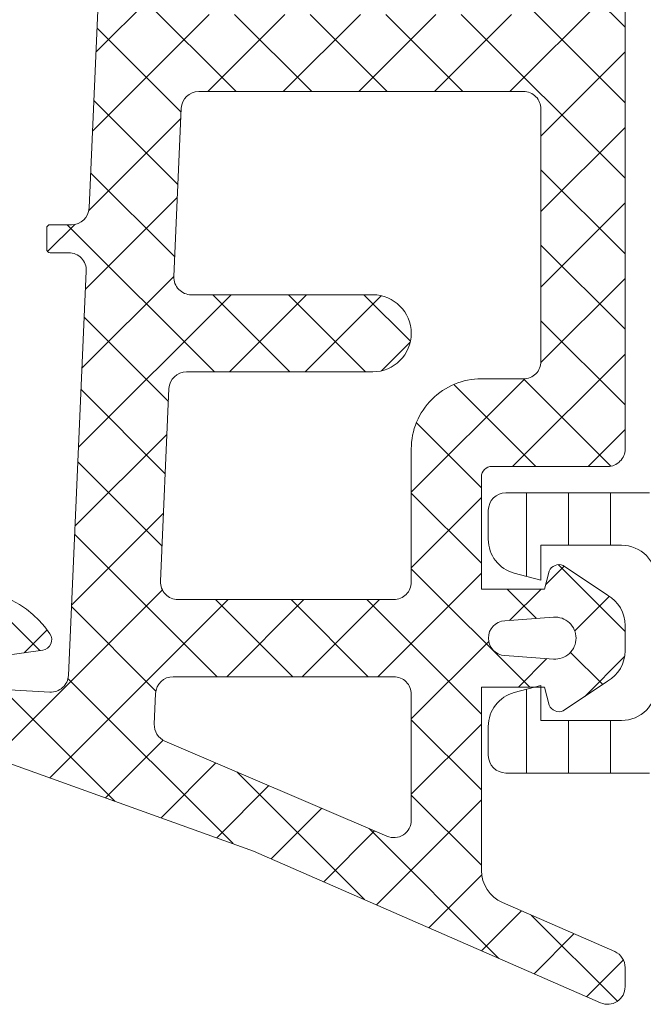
# Model space of a CAD drawing. Header units: millimetres. Extents: x 144573 to 336993, y 74252 to 247042.
# Tile 700 of 1056: x 223307 to 223325, y 174638 to 174666. Entities that reach past the tile are written whole.
import ezdxf

# ---------------------------------------------------------------- set-up
doc = ezdxf.new("R2010")
doc.units = ezdxf.units.MM
doc.layers.add('FASÁDA DETAILNÍ', color=255, linetype='Continuous', lineweight=0)
doc.layers.add('NOVA', color=255, linetype='Continuous', lineweight=0)
pattern_1 = [(135, (0, 0), (-1.077630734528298, -1.077630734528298), []), (225, (0, 0), (1.077630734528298, -1.077630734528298), [])]

# ---------------------------------------------------------------- blocks, each defined once
blk = doc.blocks.new('A$C69D17D4D')
at = {"layer": 'FASÁDA DETAILNÍ'}
h = blk.add_hatch(dxfattribs=at)
h.set_pattern_fill('LINIE', color=256, scale=1.2, angle=90, style=0)
h.set_pattern_definition([(90, (199.7934961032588, 1268.05732668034), (-1.2, 7.347638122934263e-17), [])])
edge = h.paths.add_edge_path()
edge.add_arc((181.8197236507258, 1271.592023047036), 0.3000000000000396, 359.9979247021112, 449.9979247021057)
edge.add_line((181.819734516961, 1271.89202304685), (181.0094031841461, 1271.892051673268))
edge.add_arc((181.0094186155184, 1272.392048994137), 0.4999973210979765, 179.9976177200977, 269.99823168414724, ccw=False)
edge.add_line((180.5094212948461, 1272.392069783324), (180.5081007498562, 1273.233142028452))
edge.add_arc((180.3081007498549, 1273.233142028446), 0.2000000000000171, 359.9999999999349, 449.9999999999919)
edge.add_line((180.3081007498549, 1273.433142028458), (176.2081007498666, 1273.433142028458))
edge.add_arc((176.2081007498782, 1273.933142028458), 0.5, 180, 270, ccw=False)
edge.add_line((175.7081007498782, 1273.933142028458), (175.7081007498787, 1274.763891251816))
edge.add_arc((176.7081007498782, 1274.763891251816), 0.99999999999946, 105.00000000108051, 180, ccw=False)
edge.add_line((176.4492817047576, 1275.7298170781), (177.2081007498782, 1275.933142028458))
edge.add_line((177.2081007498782, 1275.933142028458), (177.2081007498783, 1274.933142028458))
edge.add_line((177.2081007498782, 1274.933142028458), (179.5081007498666, 1274.933142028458))
edge.add_arc((179.5063915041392, 1275.937268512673), 1.004127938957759, 270.0975300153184, 359.7659122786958)
edge.add_line((180.5105110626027, 1275.933166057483), (180.5105110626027, 1278.933044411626))
edge.add_arc((179.5063917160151, 1278.929016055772), 1.004127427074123, 0.2298596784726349, 89.90248202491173)
edge.add_line((179.5081007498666, 1279.933142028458), (177.2081007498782, 1279.933142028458))
edge.add_line((177.2081007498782, 1279.933142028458), (177.2081007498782, 1278.933142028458))
edge.add_line((177.2081007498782, 1278.933142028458), (176.4492817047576, 1279.136466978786))
edge.add_arc((176.7081007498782, 1280.102392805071), 0.999999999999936, 179.999999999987, 254.9999999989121, ccw=False)
edge.add_line((175.7081007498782, 1280.102392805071), (175.7081007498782, 1280.933142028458))
edge.add_arc((176.2081007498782, 1280.933142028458), 0.4999999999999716, 90.00000000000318, 180, ccw=False)
edge.add_line((176.2081007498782, 1281.433142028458), (180.3081007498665, 1281.433142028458))
edge.add_arc((180.3063721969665, 1281.637315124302), 0.2041804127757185, 270.4850610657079, 358.8441310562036)
edge.add_line((180.5105110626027, 1281.633196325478), (180.5105339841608, 1307.47456313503))
edge.add_arc((181.0105313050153, 1307.474547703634), 0.4999973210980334, 89.99761772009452, 179.9982316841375, ccw=False)
edge.add_line((181.0105520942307, 1307.974545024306), (181.8208834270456, 1307.974516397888))
edge.add_arc((181.8208942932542, 1308.27451639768), 0.300000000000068, 269.997924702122, 359.9979247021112)
edge.add_line((182.120894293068, 1308.274505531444), (182.1206492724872, 1310.67450392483))
edge.add_arc((182.620645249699, 1310.674488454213), 0.4999959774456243, 89.99762222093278, 179.9982271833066, ccw=False)
edge.add_line((182.620665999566, 1311.17448443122), (186.0972074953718, 1311.174357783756))
edge.add_arc((185.9548609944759, 1310.184544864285), 0.9999960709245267, -32.72909139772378, 81.81631665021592, ccw=False)
edge.add_line((186.7960940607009, 1309.643879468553), (185.4775416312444, 1307.360270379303))
edge.add_arc((185.9105452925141, 1307.110254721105), 0.499999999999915, 149.9979281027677, 179.9978647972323)
edge.add_line((185.4105452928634, 1307.11027335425), (185.4094589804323, 1272.756004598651))
edge.add_arc((185.9094589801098, 1272.755987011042), 0.5000000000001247, 179.9979846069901, 209.9979213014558)
edge.add_line((185.4764372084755, 1272.506002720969), (186.7948242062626, 1270.222298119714))
edge.add_arc((185.9535519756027, 1269.681693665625), 0.9999960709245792, -81.8204672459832, 32.72494080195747, ccw=False)
edge.add_line((186.0958267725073, 1268.691870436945), (182.6192852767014, 1268.69199708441))
edge.add_arc((182.6193007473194, 1269.191993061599), 0.4999959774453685, 179.9976222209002, 269.99822718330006, ccw=False)
edge.add_line((182.1193047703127, 1269.192013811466), (182.1197236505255, 1271.592012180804))
edge = h.paths.add_edge_path(flags=16)
edge.add_line((182.309999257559, 1295.783135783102), (183.6099933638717, 1295.783135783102))
edge.add_arc((183.6099970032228, 1296.283132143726), 0.4999963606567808, 269.9995829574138, 360.0004170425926)
edge.add_line((184.1099933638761, 1296.283135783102), (184.1099933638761, 1305.133129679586))
edge.add_arc((183.6099970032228, 1305.133133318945), 0.4999963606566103, 359.9995829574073, 450.0004170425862)
edge.add_line((183.6099933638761, 1305.633129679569), (182.3099992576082, 1305.633129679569))
edge.add_arc((182.3099826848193, 1305.133129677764), 0.5000000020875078, 89.99810089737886, 179.9999997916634)
edge.add_line((181.8099826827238, 1305.133129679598), (181.8099826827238, 1296.283135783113))
edge.add_arc((182.3099826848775, 1296.283135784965), 0.5000000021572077, 180.0000002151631, 270.0018990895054)
edge = h.paths.add_edge_path(flags=16)
edge.add_arc((182.3099826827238, 1285.583129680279), 0.5, 179.9999999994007, 270)
edge.add_line((182.3099826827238, 1285.083129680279), (183.6099933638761, 1285.083129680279))
edge.add_arc((183.6099933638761, 1285.583129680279), 0.5, 270, 360.0000000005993)
edge.add_line((184.1099933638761, 1285.583129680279), (184.1099933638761, 1294.283135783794))
edge.add_arc((183.6099933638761, 1294.2831357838), 0.5, 5.9926739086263e-10, 89.99999999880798)
edge.add_line((183.6099933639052, 1294.7831357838), (182.3099826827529, 1294.7831357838))
edge.add_arc((182.3099826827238, 1294.2831357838), 0.5, 89.99999999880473, 179.9999999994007)
edge.add_line((181.8099826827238, 1294.2831357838), (181.8099826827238, 1285.583129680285))
edge = h.paths.add_edge_path(flags=16)
edge.add_arc((183.6099970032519, 1283.583133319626), 0.4999963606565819, 359.9995829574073, 450.0004170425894)
edge.add_line((183.6099933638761, 1284.083129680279), (182.3099992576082, 1284.083129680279))
edge.add_arc((182.3099826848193, 1283.583129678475), 0.5000000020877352, 89.9981008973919, 179.9999997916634)
edge.add_line((181.8099826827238, 1283.583129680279), (181.8099826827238, 1274.733120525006))
edge.add_arc((182.3099674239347, 1274.733120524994), 0.4999847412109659, 179.9999999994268, 269.9999999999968)
edge.add_line((182.3099674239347, 1274.233135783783), (183.6099781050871, 1274.233135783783))
edge.add_arc((183.6099781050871, 1274.733151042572), 0.5000152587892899, 270, 360.0000000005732)
edge.add_line((184.1099933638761, 1274.733151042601), (184.1099933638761, 1283.583129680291))
h = blk.add_hatch(dxfattribs=at)
h.set_pattern_fill('ANSI37', color=256, scale=0.48, angle=90, style=0)
h.set_pattern_definition(pattern_1)
edge = h.paths.add_edge_path(flags=16)
edge.add_line((176.1748279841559, 1277.780662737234), (177.5676819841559, 1277.880406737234))
edge.add_arc((177.6105394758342, 1277.281939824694), 0.5999995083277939, -8.352144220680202e-06, 94.09608051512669, ccw=False)
edge.add_arc((177.6105394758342, 1277.28193964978), 0.5999995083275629, -94.09608051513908, 8.352144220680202e-06, ccw=False)
edge.add_line((177.567681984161, 1276.683472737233), (176.174827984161, 1276.783216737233))
edge.add_arc((176.2105424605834, 1277.281939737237), 0.5000001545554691, 94.09606440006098, 265.9039355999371, ccw=False)
edge = h.paths.add_edge_path(flags=16)
edge.add_arc((173.010534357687, 1275.681943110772), 0.49999962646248, -4.28042947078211e-05, 90.00004280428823, ccw=False)
edge.add_line((173.5105339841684, 1275.681942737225), (173.5105339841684, 1272.088257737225))
edge.add_arc((173.0105336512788, 1272.088257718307), 0.5000003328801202, -113.2180266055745, 2.167105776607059e-06, ccw=False)
edge.add_line((172.8134179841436, 1271.62875173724), (166.4823159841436, 1274.34462973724))
edge.add_arc((166.6794319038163, 1274.804135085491), 0.4999998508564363, 177.4998893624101, 246.7819182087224, ccw=False)
edge.add_line((166.1799079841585, 1274.825945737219), (166.2182339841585, 1275.703752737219))
edge.add_arc((166.7177575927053, 1275.68194324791), 0.4999994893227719, 89.99995514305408, 177.5000208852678, ccw=False)
edge.add_line((166.7177579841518, 1276.181942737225), (173.0105339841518, 1276.181942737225))
edge = h.paths.add_edge_path(flags=16)
edge.add_line((167.6023719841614, 1301.235861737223), (176.4992249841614, 1305.384531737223))
edge.add_arc((176.7105341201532, 1304.931377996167), 0.4999998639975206, -2.96720033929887e-05, 115.00000791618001, ccw=False)
edge.add_line((177.210533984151, 1304.93137773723), (177.210533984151, 1295.58194273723))
edge.add_arc((176.7105343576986, 1295.5819423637), 0.4999996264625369, -90.00004280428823, 4.28042947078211e-05, ccw=False)
edge.add_line((176.710533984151, 1295.081942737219), (167.586610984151, 1295.081942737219))
edge.add_arc((167.5866111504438, 1295.581942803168), 0.5000000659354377, 177.4999727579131, 269.99998094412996, ccw=False)
edge.add_line((167.0870869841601, 1295.603752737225), (167.3141569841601, 1300.804516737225))
edge.add_arc((167.8136823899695, 1300.782707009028), 0.500001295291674, 115.00009198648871, 177.5000025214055, ccw=False)
edge = h.paths.add_edge_path(flags=16)
edge.add_arc((176.7105343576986, 1292.381943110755), 0.49999962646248, -4.28042947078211e-05, 90.00004280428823, ccw=False)
edge.add_line((177.210533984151, 1292.381942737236), (177.210533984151, 1285.181942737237))
edge.add_arc((176.7105343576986, 1285.181942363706), 0.4999996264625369, -90.00004280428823, 4.28042947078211e-05, ccw=False)
edge.add_line((176.710533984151, 1284.681942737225), (175.510533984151, 1284.681942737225))
edge.add_arc((175.5105324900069, 1282.681944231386), 1.999998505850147, 89.99995719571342, 180.0000428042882)
edge.add_line((173.5105339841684, 1282.681942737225), (173.5105339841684, 1278.881942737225))
edge.add_arc((173.010534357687, 1278.881942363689), 0.4999996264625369, -90.00004280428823, 4.28042947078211e-05, ccw=False)
edge.add_line((173.0105339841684, 1278.381942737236), (166.8574729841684, 1278.381942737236))
edge.add_arc((166.8574731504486, 1278.881942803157), 0.500000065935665, 177.4999727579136, 269.99998094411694, ccw=False)
edge.add_line((166.357948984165, 1278.903752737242), (166.598083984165, 1284.403752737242))
edge.add_arc((167.0976075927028, 1284.381943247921), 0.4999994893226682, 89.99995514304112, 177.5000208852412, ccw=False)
edge.add_line((167.0976079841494, 1284.881942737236), (172.4105339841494, 1284.881942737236))
edge.add_arc((172.4105339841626, 1285.981942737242), 1.099999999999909, 270, 450)
edge.add_line((172.4105339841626, 1287.081942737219), (167.2373229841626, 1287.081942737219))
edge.add_arc((167.2373231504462, 1287.581942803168), 0.5000000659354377, 177.4999727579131, 269.99998094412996, ccw=False)
edge.add_line((166.7377989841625, 1287.603752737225), (166.9473719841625, 1292.403752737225))
edge.add_arc((167.4468955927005, 1292.381943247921), 0.4999994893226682, 89.99995514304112, 177.5000208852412, ccw=False)
edge.add_line((167.446895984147, 1292.881942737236), (176.710533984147, 1292.881942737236))
edge = h.paths.add_edge_path()
edge.add_line((175.324076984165, 1307.594995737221), (166.536210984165, 1303.497146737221))
edge.add_ellipse((167.8040684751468, 1300.778221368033), major_axis=(-3.000002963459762, 0), ratio=1, start_angle=295.0000306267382, end_angle=357.4999411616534)
edge.add_line((164.8069209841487, 1300.909082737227), (164.7785869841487, 1300.260132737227))
edge.add_ellipse((164.2790633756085, 1300.281942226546), major_axis=(-0.4999994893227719, 0), ratio=1, start_angle=89.99995514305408, end_angle=177.5000208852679, ccw=False)
edge.add_line((164.279062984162, 1299.781942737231), (163.310533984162, 1299.781942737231))
edge.add_ellipse((163.3105339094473, 1299.681942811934), major_axis=(-0.09999992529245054, 0), ratio=1, start_angle=-90.0000428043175, end_angle=4.280426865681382e-05)
edge.add_line((163.210533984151, 1299.681942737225), (163.210533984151, 1299.081942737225))
edge.add_ellipse((163.3105339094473, 1299.081942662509), major_axis=(-0.09999992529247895, 0), ratio=1, start_angle=-4.280426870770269e-05, end_angle=90.0000428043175)
edge.add_line((163.3105339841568, 1298.981942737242), (164.2135719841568, 1298.981942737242))
edge.add_ellipse((164.213571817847, 1298.481942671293), major_axis=(-0.5000000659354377, 0), ratio=1, start_angle=177.4999727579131, end_angle=269.99998094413, ccw=False)
edge.add_line((164.7130959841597, 1298.460132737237), (164.3192579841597, 1289.559838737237))
edge.add_ellipse((163.8197467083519, 1289.58194284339), major_axis=(-0.5000001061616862, 0), ratio=1, start_angle=89.99991701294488, end_angle=177.4662307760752, ccw=False)
edge.add_line((163.8197459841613, 1289.081942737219), (163.2105339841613, 1289.081942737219))
edge.add_ellipse((163.2105339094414, 1288.981942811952), major_axis=(-0.09999992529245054, 0), ratio=1, start_angle=-90.0000428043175, end_angle=4.280426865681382e-05)
edge.add_line((163.1105339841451, 1288.981942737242), (163.1105339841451, 1288.381942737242))
edge.add_ellipse((163.2105339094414, 1288.381942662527), major_axis=(-0.09999992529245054, 0), ratio=1, start_angle=-4.280426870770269e-05, end_angle=90.0000428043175)
edge.add_line((163.210533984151, 1288.281942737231), (163.740095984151, 1288.281942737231))
edge.add_ellipse((163.7400962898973, 1287.781942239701), major_axis=(-0.500000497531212, 0), ratio=1, start_angle=177.46630200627, end_angle=270.00003503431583, ccw=False)
edge.add_line((164.2396079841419, 1287.759838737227), (163.7289519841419, 1276.219613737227))
edge.add_ellipse((163.2294273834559, 1276.241423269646), major_axis=(-0.5000004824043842, 0), ratio=1, start_angle=86.78294269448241, end_angle=177.5000209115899, ccw=False)
edge.add_line((163.2013679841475, 1275.742210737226), (158.0676249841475, 1276.030773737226))
edge.add_ellipse((158.1831804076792, 1276.44119173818), major_axis=(-0.4263754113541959, 0), ratio=1, start_angle=-69.24102762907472, end_angle=74.27514552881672, ccw=False)
edge.add_line((158.0320569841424, 1276.839886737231), (158.2646599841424, 1276.838646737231))
edge.add_line((158.2646599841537, 1276.838646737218), (160.1472389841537, 1276.540508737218))
edge.add_line((160.147238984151, 1276.540508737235), (162.996523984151, 1276.940934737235))
edge.add_ellipse((162.9547733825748, 1277.238015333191), major_axis=(-0.2999999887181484, 0), ratio=1, start_angle=97.99974404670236, end_angle=214.5977463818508)
edge.add_ellipse((160.7322022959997, 1275.704901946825), major_axis=(-3.000047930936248, 0), ratio=1, start_angle=214.5976412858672, end_angle=288.0084245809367)
edge.add_line((159.8047169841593, 1278.557980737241), (157.5498259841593, 1277.924404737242))
edge.add_ellipse((157.7107555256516, 1277.149192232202), major_axis=(-0.7917403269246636, 0), ratio=1, start_angle=281.7276897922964, end_angle=353.2016537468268)
edge.add_line((156.9245819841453, 1277.242914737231), (156.9233609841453, 1276.184704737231))
edge.add_ellipse((158.1024472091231, 1276.313828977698), major_axis=(-1.186135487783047, 0), ratio=1, start_angle=6.249678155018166, end_angle=71.34442355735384)
edge.add_line((157.723027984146, 1275.190014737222), (160.964367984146, 1274.095681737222))
edge.add_line((160.9643679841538, 1274.095681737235), (169.0141629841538, 1271.205903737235))
edge.add_line((169.0141629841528, 1271.205903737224), (178.9120399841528, 1266.873094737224))
edge.add_ellipse((179.1103100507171, 1267.332103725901), major_axis=(-0.5000002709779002, 0), ratio=1, start_angle=66.63795051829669, end_angle=179.9334236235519)
edge.add_line((179.6103099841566, 1267.331522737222), (179.6109449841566, 1267.878223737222))
edge.add_ellipse((179.1109448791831, 1267.878804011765), major_axis=(-0.5000004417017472, 0), ratio=1, start_angle=179.9335054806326, end_angle=246.0791754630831)
edge.add_line((179.3136819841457, 1268.335857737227), (176.1096789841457, 1269.737613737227))
edge.add_ellipse((176.5105333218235, 1270.653754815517), major_axis=(-0.9999993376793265, 0), ratio=1, start_angle=-5.281035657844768e-05, end_angle=66.36838527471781, ccw=False)
edge.add_line((175.5105339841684, 1270.653755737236), (175.5105339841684, 1275.881697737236))
edge.add_line((175.5105339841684, 1275.881697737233), (177.3100129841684, 1275.881706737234))
edge.add_line((177.3100129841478, 1275.881706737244), (177.4479549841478, 1275.366905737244))
edge.add_ellipse((177.7251090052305, 1275.48167099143), major_axis=(-0.2999756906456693, 0), ratio=1, start_angle=22.49370026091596, end_angle=112.503566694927)
edge.add_line((177.8399219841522, 1275.204536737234), (179.1100489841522, 1276.053703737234))
edge.add_ellipse((178.6103282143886, 1276.919567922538), major_axis=(-0.9997207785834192, 0), ratio=1, start_angle=119.990760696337, end_angle=180.0076118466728)
edge.add_line((179.6100489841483, 1276.919700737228), (179.6100179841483, 1277.644061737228))
edge.add_ellipse((178.6102801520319, 1277.643853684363), major_axis=(-0.9997378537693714, 0), ratio=1, start_angle=180.0119236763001, end_angle=240.008675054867)
edge.add_line((179.1100179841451, 1278.509727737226), (177.8399219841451, 1279.358894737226))
edge.add_ellipse((177.7251100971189, 1279.081747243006), major_axis=(-0.2999875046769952, 0), ratio=1, start_angle=247.4975938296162, end_angle=337.5013961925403)
edge.add_line((177.447954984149, 1279.196540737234), (177.309982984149, 1278.681724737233))
edge.add_line((177.3099829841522, 1278.681724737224), (175.5105339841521, 1278.681716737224))
edge.add_line((175.5105339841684, 1278.681716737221), (175.5105339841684, 1281.881943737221))
edge.add_ellipse((175.8105337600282, 1281.881943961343), major_axis=(-0.2999997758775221, 0), ratio=1, start_angle=-90.00004280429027, end_angle=4.280426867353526e-05, ccw=False)
edge.add_line((175.8105339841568, 1282.181943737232), (179.1105299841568, 1282.181943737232))
edge.add_ellipse((179.1105303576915, 1282.681943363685), major_axis=(-0.49999962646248, 0), ratio=1, start_angle=89.99995719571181, end_angle=180.0000428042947)
edge.add_line((179.6105299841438, 1282.681943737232), (179.6105299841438, 1309.579565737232))
edge.add_line((179.6105299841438, 1309.579565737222), (178.0601379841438, 1310.474683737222))
edge.add_ellipse((177.8101378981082, 1310.041671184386), major_axis=(-0.4999999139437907, 0), ratio=1, start_angle=239.9999829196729, end_angle=359.9999366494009)
edge.add_line((177.3101379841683, 1310.041671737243), (175.6127669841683, 1310.041671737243))
edge.add_line((175.6127669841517, 1310.041671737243), (175.6127669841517, 1308.048149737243))
edge.add_ellipse((175.1127667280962, 1308.048149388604), major_axis=(-0.500000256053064, 0), ratio=1, start_angle=115.00012858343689, end_angle=180.0000399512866, ccw=False)
h = blk.add_hatch(dxfattribs=at)
h.set_pattern_fill('ANSI37', color=256, scale=0.48, angle=90, style=0)
h.set_pattern_definition(pattern_1)
edge = h.paths.add_edge_path(flags=16)
edge.add_line((176.1748281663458, 1277.780662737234), (177.5676821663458, 1277.880406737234))
edge.add_arc((177.6105396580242, 1277.281939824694), 0.5999995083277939, -8.352144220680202e-06, 94.09608051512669, ccw=False)
edge.add_arc((177.6105396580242, 1277.28193964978), 0.5999995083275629, -94.09608051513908, 8.352144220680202e-06, ccw=False)
edge.add_line((177.567682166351, 1276.683472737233), (176.174828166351, 1276.783216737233))
edge.add_arc((176.2105426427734, 1277.281939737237), 0.5000001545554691, 94.09606440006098, 265.9039355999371, ccw=False)
edge = h.paths.add_edge_path(flags=16)
edge.add_arc((173.010534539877, 1275.681943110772), 0.49999962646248, -4.28042947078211e-05, 90.00004280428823, ccw=False)
edge.add_line((173.5105341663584, 1275.681942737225), (173.5105341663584, 1272.088257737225))
edge.add_arc((173.0105338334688, 1272.088257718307), 0.5000003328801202, -113.2180266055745, 2.167105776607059e-06, ccw=False)
edge.add_line((172.8134181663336, 1271.62875173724), (166.4823161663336, 1274.34462973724))
edge.add_arc((166.6794320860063, 1274.804135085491), 0.4999998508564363, 177.4998893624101, 246.7819182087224, ccw=False)
edge.add_line((166.1799081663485, 1274.825945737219), (166.2182341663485, 1275.703752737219))
edge.add_arc((166.7177577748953, 1275.68194324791), 0.4999994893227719, 89.99995514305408, 177.5000208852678, ccw=False)
edge.add_line((166.7177581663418, 1276.181942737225), (173.0105341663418, 1276.181942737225))
edge = h.paths.add_edge_path(flags=16)
edge.add_line((167.6023721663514, 1301.235861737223), (176.4992251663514, 1305.384531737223))
edge.add_arc((176.7105343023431, 1304.931377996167), 0.4999998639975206, -2.96720033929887e-05, 115.00000791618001, ccw=False)
edge.add_line((177.2105341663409, 1304.93137773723), (177.2105341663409, 1295.58194273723))
edge.add_arc((176.7105345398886, 1295.5819423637), 0.4999996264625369, -90.00004280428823, 4.28042947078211e-05, ccw=False)
edge.add_line((176.7105341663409, 1295.081942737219), (167.586611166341, 1295.081942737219))
edge.add_arc((167.5866113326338, 1295.581942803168), 0.5000000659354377, 177.4999727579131, 269.99998094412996, ccw=False)
edge.add_line((167.0870871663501, 1295.603752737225), (167.3141571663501, 1300.804516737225))
edge.add_arc((167.8136825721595, 1300.782707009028), 0.500001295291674, 115.00009198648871, 177.5000025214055, ccw=False)
edge = h.paths.add_edge_path(flags=16)
edge.add_arc((176.7105345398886, 1292.381943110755), 0.49999962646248, -4.28042947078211e-05, 90.00004280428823, ccw=False)
edge.add_line((177.2105341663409, 1292.381942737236), (177.2105341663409, 1285.181942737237))
edge.add_arc((176.7105345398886, 1285.181942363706), 0.4999996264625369, -90.00004280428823, 4.28042947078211e-05, ccw=False)
edge.add_line((176.7105341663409, 1284.681942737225), (175.510534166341, 1284.681942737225))
edge.add_arc((175.5105326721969, 1282.681944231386), 1.999998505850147, 89.99995719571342, 180.0000428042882)
edge.add_line((173.5105341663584, 1282.681942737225), (173.5105341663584, 1278.881942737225))
edge.add_arc((173.010534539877, 1278.881942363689), 0.4999996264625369, -90.00004280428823, 4.28042947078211e-05, ccw=False)
edge.add_line((173.0105341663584, 1278.381942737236), (166.8574731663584, 1278.381942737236))
edge.add_arc((166.8574733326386, 1278.881942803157), 0.500000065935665, 177.4999727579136, 269.99998094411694, ccw=False)
edge.add_line((166.357949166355, 1278.903752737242), (166.5980841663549, 1284.403752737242))
edge.add_arc((167.0976077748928, 1284.381943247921), 0.4999994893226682, 89.99995514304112, 177.5000208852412, ccw=False)
edge.add_line((167.0976081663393, 1284.881942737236), (172.4105341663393, 1284.881942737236))
edge.add_arc((172.4105341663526, 1285.981942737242), 1.099999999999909, 270, 450)
edge.add_line((172.4105341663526, 1287.081942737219), (167.2373231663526, 1287.081942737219))
edge.add_arc((167.2373233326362, 1287.581942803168), 0.5000000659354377, 177.4999727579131, 269.99998094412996, ccw=False)
edge.add_line((166.7377991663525, 1287.603752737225), (166.9473721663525, 1292.403752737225))
edge.add_arc((167.4468957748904, 1292.381943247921), 0.4999994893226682, 89.99995514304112, 177.5000208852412, ccw=False)
edge.add_line((167.446896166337, 1292.881942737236), (176.7105341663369, 1292.881942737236))
edge = h.paths.add_edge_path()
edge.add_line((175.324077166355, 1307.594995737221), (166.536211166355, 1303.497146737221))
edge.add_ellipse((167.8040686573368, 1300.778221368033), major_axis=(-3.000002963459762, 0), ratio=1, start_angle=295.0000306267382, end_angle=357.4999411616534)
edge.add_line((164.8069211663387, 1300.909082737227), (164.7785871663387, 1300.260132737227))
edge.add_ellipse((164.2790635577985, 1300.281942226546), major_axis=(-0.4999994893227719, 0), ratio=1, start_angle=89.99995514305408, end_angle=177.5000208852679, ccw=False)
edge.add_line((164.279063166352, 1299.781942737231), (163.310534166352, 1299.781942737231))
edge.add_ellipse((163.3105340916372, 1299.681942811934), major_axis=(-0.09999992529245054, 0), ratio=1, start_angle=-90.0000428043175, end_angle=4.280426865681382e-05)
edge.add_line((163.2105341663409, 1299.681942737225), (163.2105341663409, 1299.081942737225))
edge.add_ellipse((163.3105340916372, 1299.081942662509), major_axis=(-0.09999992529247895, 0), ratio=1, start_angle=-4.280426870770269e-05, end_angle=90.0000428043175)
edge.add_line((163.3105341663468, 1298.981942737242), (164.2135721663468, 1298.981942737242))
edge.add_ellipse((164.2135720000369, 1298.481942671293), major_axis=(-0.5000000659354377, 0), ratio=1, start_angle=177.4999727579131, end_angle=269.99998094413, ccw=False)
edge.add_line((164.7130961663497, 1298.460132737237), (164.3192581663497, 1289.559838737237))
edge.add_ellipse((163.8197468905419, 1289.58194284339), major_axis=(-0.5000001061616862, 0), ratio=1, start_angle=89.99991701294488, end_angle=177.4662307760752, ccw=False)
edge.add_line((163.8197461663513, 1289.081942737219), (163.2105341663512, 1289.081942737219))
edge.add_ellipse((163.2105340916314, 1288.981942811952), major_axis=(-0.09999992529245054, 0), ratio=1, start_angle=-90.0000428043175, end_angle=4.280426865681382e-05)
edge.add_line((163.1105341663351, 1288.981942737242), (163.1105341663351, 1288.381942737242))
edge.add_ellipse((163.2105340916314, 1288.381942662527), major_axis=(-0.09999992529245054, 0), ratio=1, start_angle=-4.280426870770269e-05, end_angle=90.0000428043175)
edge.add_line((163.2105341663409, 1288.281942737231), (163.7400961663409, 1288.281942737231))
edge.add_ellipse((163.7400964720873, 1287.781942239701), major_axis=(-0.500000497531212, 0), ratio=1, start_angle=177.46630200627, end_angle=270.00003503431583, ccw=False)
edge.add_line((164.2396081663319, 1287.759838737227), (163.7289521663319, 1276.219613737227))
edge.add_ellipse((163.2294275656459, 1276.241423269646), major_axis=(-0.5000004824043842, 0), ratio=1, start_angle=86.78294269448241, end_angle=177.5000209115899, ccw=False)
edge.add_line((163.2013681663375, 1275.742210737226), (158.0676251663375, 1276.030773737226))
edge.add_ellipse((158.1831805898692, 1276.44119173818), major_axis=(-0.4263754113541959, 0), ratio=1, start_angle=-69.24102762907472, end_angle=74.27514552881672, ccw=False)
edge.add_line((158.0320571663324, 1276.839886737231), (158.2646601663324, 1276.838646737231))
edge.add_line((158.2646601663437, 1276.838646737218), (160.1472391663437, 1276.540508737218))
edge.add_line((160.147239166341, 1276.540508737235), (162.996524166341, 1276.940934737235))
edge.add_ellipse((162.9547735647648, 1277.238015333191), major_axis=(-0.2999999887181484, 0), ratio=1, start_angle=97.99974404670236, end_angle=214.5977463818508)
edge.add_ellipse((160.7322024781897, 1275.704901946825), major_axis=(-3.000047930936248, 0), ratio=1, start_angle=214.5976412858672, end_angle=288.0084245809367)
edge.add_line((159.8047171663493, 1278.557980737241), (157.5498261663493, 1277.924404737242))
edge.add_ellipse((157.7107557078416, 1277.149192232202), major_axis=(-0.7917403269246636, 0), ratio=1, start_angle=281.7276897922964, end_angle=353.2016537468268)
edge.add_line((156.9245821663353, 1277.242914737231), (156.9233611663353, 1276.184704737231))
edge.add_ellipse((158.102447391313, 1276.313828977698), major_axis=(-1.186135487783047, 0), ratio=1, start_angle=6.249678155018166, end_angle=71.34442355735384)
edge.add_line((157.723028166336, 1275.190014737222), (160.964368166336, 1274.095681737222))
edge.add_line((160.9643681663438, 1274.095681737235), (169.0141631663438, 1271.205903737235))
edge.add_line((169.0141631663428, 1271.205903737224), (178.9120401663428, 1266.873094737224))
edge.add_ellipse((179.1103102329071, 1267.332103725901), major_axis=(-0.5000002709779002, 0), ratio=1, start_angle=66.63795051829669, end_angle=179.9334236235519)
edge.add_line((179.6103101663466, 1267.331522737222), (179.6109451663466, 1267.878223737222))
edge.add_ellipse((179.1109450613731, 1267.878804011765), major_axis=(-0.5000004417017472, 0), ratio=1, start_angle=179.9335054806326, end_angle=246.0791754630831)
edge.add_line((179.3136821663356, 1268.335857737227), (176.1096791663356, 1269.737613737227))
edge.add_ellipse((176.5105335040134, 1270.653754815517), major_axis=(-0.9999993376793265, 0), ratio=1, start_angle=-5.281035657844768e-05, end_angle=66.36838527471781, ccw=False)
edge.add_line((175.5105341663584, 1270.653755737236), (175.5105341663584, 1275.881697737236))
edge.add_line((175.5105341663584, 1275.881697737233), (177.3100131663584, 1275.881706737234))
edge.add_line((177.3100131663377, 1275.881706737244), (177.4479551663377, 1275.366905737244))
edge.add_ellipse((177.7251091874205, 1275.48167099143), major_axis=(-0.2999756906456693, 0), ratio=1, start_angle=22.49370026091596, end_angle=112.503566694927)
edge.add_line((177.8399221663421, 1275.204536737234), (179.1100491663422, 1276.053703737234))
edge.add_ellipse((178.6103283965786, 1276.919567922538), major_axis=(-0.9997207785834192, 0), ratio=1, start_angle=119.990760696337, end_angle=180.0076118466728)
edge.add_line((179.6100491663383, 1276.919700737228), (179.6100181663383, 1277.644061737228))
edge.add_ellipse((178.6102803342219, 1277.643853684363), major_axis=(-0.9997378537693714, 0), ratio=1, start_angle=180.0119236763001, end_angle=240.008675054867)
edge.add_line((179.1100181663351, 1278.509727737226), (177.8399221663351, 1279.358894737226))
edge.add_ellipse((177.7251102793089, 1279.081747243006), major_axis=(-0.2999875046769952, 0), ratio=1, start_angle=247.4975938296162, end_angle=337.5013961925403)
edge.add_line((177.4479551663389, 1279.196540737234), (177.309983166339, 1278.681724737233))
edge.add_line((177.3099831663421, 1278.681724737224), (175.5105341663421, 1278.681716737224))
edge.add_line((175.5105341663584, 1278.681716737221), (175.5105341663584, 1281.881943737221))
edge.add_ellipse((175.8105339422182, 1281.881943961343), major_axis=(-0.2999997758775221, 0), ratio=1, start_angle=-90.00004280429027, end_angle=4.280426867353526e-05, ccw=False)
edge.add_line((175.8105341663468, 1282.181943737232), (179.1105301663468, 1282.181943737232))
edge.add_ellipse((179.1105305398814, 1282.681943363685), major_axis=(-0.49999962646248, 0), ratio=1, start_angle=89.99995719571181, end_angle=180.0000428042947)
edge.add_line((179.6105301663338, 1282.681943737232), (179.6105301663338, 1309.579565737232))
edge.add_line((179.6105301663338, 1309.579565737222), (178.0601381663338, 1310.474683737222))
edge.add_ellipse((177.8101380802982, 1310.041671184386), major_axis=(-0.4999999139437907, 0), ratio=1, start_angle=239.9999829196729, end_angle=359.9999366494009)
edge.add_line((177.3101381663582, 1310.041671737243), (175.6127671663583, 1310.041671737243))
edge.add_line((175.6127671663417, 1310.041671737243), (175.6127671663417, 1308.048149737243))
edge.add_ellipse((175.1127669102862, 1308.048149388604), major_axis=(-0.500000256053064, 0), ratio=1, start_angle=115.00012858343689, end_angle=180.0000399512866, ccw=False)
for points in [[(180.3081007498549, 1273.433142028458), (176.2081007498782, 1273.433142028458, -0.414213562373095), (175.7081007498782, 1273.933142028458), (175.7081007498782, 1274.763891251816, -0.3394542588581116), (176.4492817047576, 1275.7298170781), (177.2081007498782, 1275.933142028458), (177.2081007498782, 1274.933142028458), (179.5081007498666, 1274.933142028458, 0.4125193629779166), (180.5105110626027, 1275.933166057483)], [(180.5105110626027, 1278.93304441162, 0.4125410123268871), (179.5081007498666, 1279.933142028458), (177.2081007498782, 1279.933142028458), (177.2081007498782, 1278.933142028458), (176.4492817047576, 1279.136466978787, -0.3394542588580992), (175.7081007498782, 1280.102392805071), (175.7081007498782, 1280.933142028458, -0.414213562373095), (176.2081007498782, 1281.433142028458), (180.3081007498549, 1281.433142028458, 0.4058498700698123)]]:
    blk.add_lwpolyline(points, format="xyb", dxfattribs=at)
at = {"layer": 'FASÁDA DETAILNÍ', "extrusion": (0, 0, -1)}
for points in [[(-164.7130959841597, 1298.460132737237), (-164.3192579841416, 1289.559838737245), (-164.3192579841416, 1289.559838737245, 0.40132), (-163.8197459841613, 1289.081942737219), (-163.210533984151, 1289.081942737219), (-163.210533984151, 1289.081942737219, -0.414214), (-163.1105339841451, 1288.981942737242), (-163.1105339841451, 1288.381942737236), (-163.1105339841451, 1288.381942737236, -0.414214), (-163.210533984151, 1288.281942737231), (-163.7400959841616, 1288.281942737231), (-163.7400959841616, 1288.281942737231, 0.427226), (-164.2396079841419, 1287.759838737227), (-163.7289519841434, 1276.219613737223), (-163.7289519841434, 1276.219613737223, 0.417884), (-163.2013679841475, 1275.742210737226), (-158.0676249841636, 1276.030773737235)], [(-160.147238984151, 1276.540508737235), (-162.9965239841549, 1276.940934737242), (-162.9965239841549, 1276.940934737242, -0.557725), (-163.2017209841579, 1277.408358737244, -0.331739), (-159.8047169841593, 1278.557980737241)], [(-160.9643679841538, 1274.095681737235), (-169.0141629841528, 1271.205903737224), (-178.9120399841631, 1266.873094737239), (-178.9120399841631, 1266.873094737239, -0.538982), (-179.6103099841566, 1267.331522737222), (-179.6109449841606, 1267.878223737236), (-179.6109449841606, 1267.878223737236, -0.296905), (-179.3136819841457, 1268.335857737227), (-176.109678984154, 1269.737613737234), (-176.109678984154, 1269.737613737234, 0.297963), (-175.5105339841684, 1270.653755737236), (-175.5105339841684, 1275.881697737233), (-177.3100129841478, 1275.881706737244), (-177.447954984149, 1275.366905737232), (-177.447954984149, 1275.366905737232, -0.414264), (-177.8399219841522, 1275.204536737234), (-179.1100489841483, 1276.053703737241), (-179.1100489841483, 1276.053703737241, -0.268028), (-179.6100489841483, 1276.919700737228), (-179.6100179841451, 1277.644061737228), (-179.6100179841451, 1277.644061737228, -0.267934), (-179.1100179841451, 1278.509727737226), (-177.8399219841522, 1279.358894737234), (-177.8399219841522, 1279.358894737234, -0.414233), (-177.447954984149, 1279.196540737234), (-177.3099829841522, 1278.681724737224), (-175.5105339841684, 1278.681716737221), (-175.5105339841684, 1281.881943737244), (-175.5105339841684, 1281.881943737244, 0.414214), (-175.8105339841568, 1282.181943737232), (-179.1105299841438, 1282.181943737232), (-179.1105299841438, 1282.181943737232, -0.414214), (-179.6105299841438, 1282.681943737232), (-179.6105299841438, 1309.579565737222)], [(-164.7130961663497, 1298.460132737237), (-164.3192581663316, 1289.559838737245), (-164.3192581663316, 1289.559838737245, 0.40132), (-163.8197461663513, 1289.081942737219), (-163.2105341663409, 1289.081942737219), (-163.2105341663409, 1289.081942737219, -0.414214), (-163.1105341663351, 1288.981942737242), (-163.1105341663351, 1288.381942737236), (-163.1105341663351, 1288.381942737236, -0.414214), (-163.2105341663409, 1288.281942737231), (-163.7400961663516, 1288.281942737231), (-163.7400961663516, 1288.281942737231, 0.427226), (-164.2396081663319, 1287.759838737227), (-163.7289521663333, 1276.219613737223), (-163.7289521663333, 1276.219613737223, 0.417884), (-163.2013681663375, 1275.742210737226), (-158.0676251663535, 1276.030773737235)], [(-160.147239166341, 1276.540508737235), (-162.9965241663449, 1276.940934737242), (-162.9965241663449, 1276.940934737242, -0.557725), (-163.2017211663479, 1277.408358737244, -0.331739), (-159.8047171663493, 1278.557980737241)], [(-160.9643681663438, 1274.095681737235), (-169.0141631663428, 1271.205903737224), (-178.9120401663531, 1266.873094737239), (-178.9120401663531, 1266.873094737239, -0.538982), (-179.6103101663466, 1267.331522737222), (-179.6109451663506, 1267.878223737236), (-179.6109451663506, 1267.878223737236, -0.296905), (-179.3136821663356, 1268.335857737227), (-176.109679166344, 1269.737613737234), (-176.109679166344, 1269.737613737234, 0.297963), (-175.5105341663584, 1270.653755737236), (-175.5105341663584, 1275.881697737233), (-177.3100131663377, 1275.881706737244), (-177.4479551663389, 1275.366905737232), (-177.4479551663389, 1275.366905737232, -0.414264), (-177.8399221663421, 1275.204536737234), (-179.1100491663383, 1276.053703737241), (-179.1100491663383, 1276.053703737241, -0.268028), (-179.6100491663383, 1276.919700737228), (-179.6100181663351, 1277.644061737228), (-179.6100181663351, 1277.644061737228, -0.267934), (-179.1100181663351, 1278.509727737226), (-177.8399221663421, 1279.358894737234), (-177.8399221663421, 1279.358894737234, -0.414233), (-177.4479551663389, 1279.196540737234), (-177.3099831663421, 1278.681724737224), (-175.5105341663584, 1278.681716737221), (-175.5105341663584, 1281.881943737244), (-175.5105341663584, 1281.881943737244, 0.414214), (-175.8105341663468, 1282.181943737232), (-179.1105301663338, 1282.181943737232), (-179.1105301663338, 1282.181943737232, -0.414214), (-179.6105301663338, 1282.681943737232), (-179.6105301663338, 1309.579565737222)]]:
    blk.add_lwpolyline(points, format="xyb", dxfattribs=at)
at = {"layer": 'FASÁDA DETAILNÍ'}
for points in [[(176.710533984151, 1292.881942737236, -0.414214), (177.210533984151, 1292.381942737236), (177.210533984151, 1285.181942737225), (177.210533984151, 1285.181942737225, -0.414214), (176.710533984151, 1284.681942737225), (175.5105339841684, 1284.681942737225), (175.5105339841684, 1284.681942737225, 0.414214), (173.5105339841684, 1282.681942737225), (173.5105339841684, 1278.881942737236), (173.5105339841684, 1278.881942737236, -0.414214), (173.0105339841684, 1278.381942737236), (166.8574729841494, 1278.381942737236), (166.8574729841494, 1278.381942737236, -0.427052), (166.357948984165, 1278.903752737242), (166.598083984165, 1284.403752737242), (166.598083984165, 1284.403752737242, -0.401491), (167.0976079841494, 1284.881942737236), (172.4105339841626, 1284.881942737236), (172.4105339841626, 1284.881942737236, 1), (172.4105339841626, 1287.081942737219), (167.2373229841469, 1287.081942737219), (167.2373229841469, 1287.081942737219, -0.427052), (166.7377989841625, 1287.603752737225), (166.9473719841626, 1292.403752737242), (166.9473719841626, 1292.403752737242, -0.401491), (167.446895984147, 1292.881942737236), (176.710533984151, 1292.881942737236)], [(176.7105341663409, 1292.881942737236, -0.414214), (177.2105341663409, 1292.381942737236), (177.2105341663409, 1285.181942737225), (177.2105341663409, 1285.181942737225, -0.414214), (176.7105341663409, 1284.681942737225), (175.5105341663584, 1284.681942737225), (175.5105341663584, 1284.681942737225, 0.414214), (173.5105341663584, 1282.681942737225), (173.5105341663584, 1278.881942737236), (173.5105341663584, 1278.881942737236, -0.414214), (173.0105341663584, 1278.381942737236), (166.8574731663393, 1278.381942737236), (166.8574731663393, 1278.381942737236, -0.427052), (166.357949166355, 1278.903752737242), (166.598084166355, 1284.403752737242), (166.598084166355, 1284.403752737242, -0.401491), (167.0976081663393, 1284.881942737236), (172.4105341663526, 1284.881942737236), (172.4105341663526, 1284.881942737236, 1), (172.4105341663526, 1287.081942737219), (167.2373231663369, 1287.081942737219), (167.2373231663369, 1287.081942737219, -0.427052), (166.7377991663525, 1287.603752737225), (166.9473721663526, 1292.403752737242), (166.9473721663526, 1292.403752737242, -0.401491), (167.446896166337, 1292.881942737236), (176.7105341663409, 1292.881942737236)], [(176.1748279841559, 1277.780662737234), (177.567681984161, 1277.88040673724), (177.567681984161, 1277.88040673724, -0.435311), (178.2105389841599, 1277.281939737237, -0.435311), (177.567681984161, 1276.683472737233), (176.1748279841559, 1276.78321673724), (176.1748279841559, 1276.78321673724, -0.930949), (176.1748279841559, 1277.780662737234)], [(176.1748281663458, 1277.780662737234), (177.567682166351, 1277.88040673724), (177.567682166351, 1277.88040673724, -0.435311), (178.2105391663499, 1277.281939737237, -0.435311), (177.567682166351, 1276.683472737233), (176.1748281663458, 1276.78321673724), (176.1748281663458, 1276.78321673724, -0.930949), (176.1748281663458, 1277.780662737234)], [(173.0105339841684, 1276.181942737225, -0.414214), (173.5105339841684, 1275.681942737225), (173.5105339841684, 1272.088257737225), (173.5105339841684, 1272.088257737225, -0.538546), (172.8134179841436, 1271.62875173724), (166.4823159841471, 1274.344629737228), (166.4823159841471, 1274.344629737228, -0.311858), (166.1799079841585, 1274.825945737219), (166.2182339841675, 1275.70375273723), (166.2182339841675, 1275.70375273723, -0.401491), (166.7177579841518, 1276.181942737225), (173.0105339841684, 1276.181942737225)], [(173.0105341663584, 1276.181942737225, -0.414214), (173.5105341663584, 1275.681942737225), (173.5105341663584, 1272.088257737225), (173.5105341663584, 1272.088257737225, -0.538546), (172.8134181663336, 1271.62875173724), (166.4823161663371, 1274.344629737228), (166.4823161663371, 1274.344629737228, -0.311858), (166.1799081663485, 1274.825945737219), (166.2182341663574, 1275.70375273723), (166.2182341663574, 1275.70375273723, -0.401491), (166.7177581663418, 1276.181942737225), (173.0105341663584, 1276.181942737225)]]:
    blk.add_lwpolyline(points, format="xyb", close=True, dxfattribs=at)

msp = doc.modelspace()

# ---------------------------------------------------------------- block references
at = {"layer": 'NOVA', "ltscale": 300}
msp.add_blockref('A$C69D17D4D', (223144.9987451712, 173371.2585875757), dxfattribs=at)

doc.saveas('drawing.dxf')
